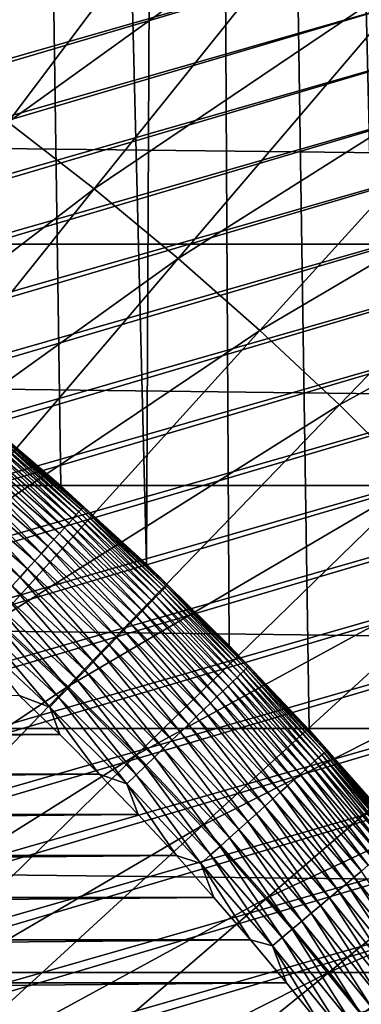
# Model space of a CAD drawing. Header units: millimetres. Extents: x -50 to 50, y -50 to 50.
# Tile 397 of 562: x 5.8 to 6.8, y 5.3 to 8. Entities that reach past the tile are written whole.
import ezdxf

# ---------------------------------------------------------------- set-up
doc = ezdxf.new("R2010")
doc.units = ezdxf.units.MM
doc.header["$LTSCALE"] = 65.185185
for name, color, linetype in [('1', 7, 'CONTINUOUS'), ('2', 7, 'CONTINUOUS'), ('25', 7, 'CONTINUOUS'), ('3', 7, 'CONTINUOUS'), ('36', 7, 'CONTINUOUS'), ('4', 7, 'CONTINUOUS'), ('89', 7, 'CONTINUOUS')]:
    doc.layers.add(name, color=color, linetype=linetype)

msp = doc.modelspace()

# ---------------------------------------------------------------- linework, layer by layer
at = {"layer": '1', "color": 7, "linetype": 'Continuous', "true_color": 0xf5f5f5}
for points in [[(-28.117, 8.062), (28.297, 7.4054), (-28.297, 7.4054), (-28.117, 8.062)], [(28.117, 8.062), (28.297, 7.4054), (-28.117, 8.062), (28.117, 8.062)], [(-28.297, 7.4054), (28.4617, 6.7451), (-28.4617, 6.7451), (-28.297, 7.4054)], [(28.297, 7.4054), (28.4617, 6.7451), (-28.297, 7.4054), (28.297, 7.4054)], [(-28.4617, 6.7451), (28.6109, 6.0809), (-28.6109, 6.0809), (-28.4617, 6.7451)], [(28.4617, 6.7451), (28.6109, 6.0809), (-28.4617, 6.7451), (28.4617, 6.7451)], [(-28.6109, 6.0809), (28.7447, 5.4135), (-28.7447, 5.4135), (-28.6109, 6.0809)], [(28.6109, 6.0809), (28.7447, 5.4135), (-28.6109, 6.0809), (28.6109, 6.0809)], [(-28.7447, 5.4135), (28.7447, 5.4135), (0.1059, 5.1889), (-28.7447, 5.4135)], [(28.7447, 5.4135), (28.8629, 4.7432), (0.1059, 5.1889), (28.7447, 5.4135)]]:
    msp.add_3dface(points, dxfattribs=at)
at = {"layer": '2', "color": 7, "linetype": 'Continuous', "true_color": 0xf5f5f5}
for points in [[(5.959, 6.7447, 4.3), (6.1933, 6.5302, 4.3), (5.6358, 28.7019, 4.3), (5.959, 6.7447, 4.3)], [(5.6358, 28.7019, 4.3), (6.1933, 6.5302, 4.3), (6.2968, 28.5642, 4.3), (5.6358, 28.7019, 4.3)], [(5.7172, 6.9508, 4.3), (5.959, 6.7447, 4.3), (5.6358, 28.7019, 4.3), (5.7172, 6.9508, 4.3)], [(6.1933, 6.5302, 4.3), (6.4199, 6.3075, 4.3), (6.2968, 28.5642, 4.3), (6.1933, 6.5302, 4.3)], [(6.6385, 6.0771, 4.3), (6.8488, 5.839, 4.3), (6.2968, 28.5642, 4.3), (6.6385, 6.0771, 4.3)], [(6.2968, 28.5642, 4.3), (6.8488, 5.839, 4.3), (6.9543, 28.4113, 4.3), (6.2968, 28.5642, 4.3)], [(6.4199, 6.3075, 4.3), (6.6385, 6.0771, 4.3), (6.2968, 28.5642, 4.3), (6.4199, 6.3075, 4.3)]]:
    msp.add_3dface(points, dxfattribs=at)
at = {"layer": '25', "color": 7, "linetype": 'Continuous', "true_color": 0xf5f5f5}
for points in [[(5.959, 6.7447, 10.2), (5.7172, 6.9508, 10.2), (5.7843, 6.8934, 10.2357), (5.959, 6.7447, 10.2)], [(5.756, 6.8597, 10.4079), (5.9919, 6.6547, 10.4079), (5.7648, 6.8702, 10.3749), (5.756, 6.8597, 10.4079)], [(5.7648, 6.8702, 10.3749), (6.001, 6.6648, 10.3749), (5.7721, 6.8789, 10.341), (5.7648, 6.8702, 10.3749)], [(5.7648, 6.8702, 10.3749), (5.9919, 6.6547, 10.4079), (6.001, 6.6648, 10.3749), (5.7648, 6.8702, 10.3749)], [(5.7721, 6.8789, 10.341), (6.0086, 6.6732, 10.341), (5.7777, 6.8856, 10.3064), (5.7721, 6.8789, 10.341)], [(5.7721, 6.8789, 10.341), (6.001, 6.6648, 10.3749), (6.0086, 6.6732, 10.341), (5.7721, 6.8789, 10.341)], [(5.7777, 6.8856, 10.3064), (6.0145, 6.6798, 10.3064), (5.7818, 6.8905, 10.2712), (5.7777, 6.8856, 10.3064)], [(5.7777, 6.8856, 10.3064), (6.0086, 6.6732, 10.341), (6.0145, 6.6798, 10.3064), (5.7777, 6.8856, 10.3064)], [(5.7818, 6.8905, 10.2712), (6.0188, 6.6845, 10.2712), (5.7843, 6.8934, 10.2357), (5.7818, 6.8905, 10.2712)], [(5.7818, 6.8905, 10.2712), (6.0145, 6.6798, 10.3064), (6.0188, 6.6845, 10.2712), (5.7818, 6.8905, 10.2712)], [(5.7843, 6.8934, 10.2357), (6.0188, 6.6845, 10.2712), (6.0213, 6.6874, 10.2357), (5.7843, 6.8934, 10.2357)], [(5.959, 6.7447, 10.2), (5.7843, 6.8934, 10.2357), (6.0213, 6.6874, 10.2357), (5.959, 6.7447, 10.2)], [(5.734, 6.8335, 10.4705), (5.969, 6.6292, 10.4705), (5.7457, 6.8475, 10.4398), (5.734, 6.8335, 10.4705)], [(5.7457, 6.8475, 10.4398), (5.9812, 6.6428, 10.4398), (5.756, 6.8597, 10.4079), (5.7457, 6.8475, 10.4398)], [(5.7457, 6.8475, 10.4398), (5.969, 6.6292, 10.4705), (5.9812, 6.6428, 10.4398), (5.7457, 6.8475, 10.4398)], [(5.756, 6.8597, 10.4079), (5.9812, 6.6428, 10.4398), (5.9919, 6.6547, 10.4079), (5.756, 6.8597, 10.4079)], [(5.7065, 6.8007, 10.5277), (5.9403, 6.5974, 10.5277), (5.7209, 6.8179, 10.4999), (5.7065, 6.8007, 10.5277)], [(5.7209, 6.8179, 10.4999), (5.9553, 6.6141, 10.4999), (5.734, 6.8335, 10.4705), (5.7209, 6.8179, 10.4999)], [(5.7209, 6.8179, 10.4999), (5.9403, 6.5974, 10.5277), (5.9553, 6.6141, 10.4999), (5.7209, 6.8179, 10.4999)], [(5.734, 6.8335, 10.4705), (5.9553, 6.6141, 10.4999), (5.969, 6.6292, 10.4705), (5.734, 6.8335, 10.4705)], [(5.6908, 6.782, 10.5538), (5.924, 6.5793, 10.5538), (5.7065, 6.8007, 10.5277), (5.6908, 6.782, 10.5538)], [(5.7065, 6.8007, 10.5277), (5.924, 6.5793, 10.5538), (5.9403, 6.5974, 10.5277), (5.7065, 6.8007, 10.5277)], [(5.6561, 6.7407, 10.6005), (5.8879, 6.5392, 10.6005), (5.674, 6.762, 10.5781), (5.6561, 6.7407, 10.6005)], [(5.674, 6.762, 10.5781), (5.9065, 6.5598, 10.5781), (5.6908, 6.782, 10.5538), (5.674, 6.762, 10.5781)], [(5.674, 6.762, 10.5781), (5.8879, 6.5392, 10.6005), (5.9065, 6.5598, 10.5781), (5.674, 6.762, 10.5781)], [(5.6908, 6.782, 10.5538), (5.9065, 6.5598, 10.5781), (5.924, 6.5793, 10.5538), (5.6908, 6.782, 10.5538)], [(5.6372, 6.7182, 10.6209), (5.8682, 6.5173, 10.6209), (5.6561, 6.7407, 10.6005), (5.6372, 6.7182, 10.6209)], [(5.6561, 6.7407, 10.6005), (5.8682, 6.5173, 10.6209), (5.8879, 6.5392, 10.6005), (5.6561, 6.7407, 10.6005)], [(6.1933, 6.5302, 10.2), (5.959, 6.7447, 10.2), (6.0213, 6.6874, 10.2357), (6.1933, 6.5302, 10.2)], [(5.6174, 6.6946, 10.6391), (5.8477, 6.4945, 10.6391), (5.6372, 6.7182, 10.6209), (5.6174, 6.6946, 10.6391)], [(5.6372, 6.7182, 10.6209), (5.8477, 6.4945, 10.6391), (5.8682, 6.5173, 10.6209), (5.6372, 6.7182, 10.6209)], [(5.6174, 6.6946, 10.6391), (5.8263, 6.4707, 10.655), (5.8477, 6.4945, 10.6391), (5.6174, 6.6946, 10.6391)], [(6.0086, 6.6732, 10.341), (6.2378, 6.4595, 10.341), (6.0145, 6.6798, 10.3064), (6.0086, 6.6732, 10.341)], [(6.0145, 6.6798, 10.3064), (6.244, 6.4658, 10.3064), (6.0188, 6.6845, 10.2712), (6.0145, 6.6798, 10.3064)], [(6.0145, 6.6798, 10.3064), (6.2378, 6.4595, 10.341), (6.244, 6.4658, 10.3064), (6.0145, 6.6798, 10.3064)], [(6.0188, 6.6845, 10.2712), (6.2484, 6.4704, 10.2712), (6.0213, 6.6874, 10.2357), (6.0188, 6.6845, 10.2712)], [(6.0188, 6.6845, 10.2712), (6.244, 6.4658, 10.3064), (6.2484, 6.4704, 10.2712), (6.0188, 6.6845, 10.2712)], [(6.0213, 6.6874, 10.2357), (6.2484, 6.4704, 10.2712), (6.251, 6.4731, 10.2357), (6.0213, 6.6874, 10.2357)], [(6.1933, 6.5302, 10.2), (6.0213, 6.6874, 10.2357), (6.251, 6.4731, 10.2357), (6.1933, 6.5302, 10.2)], [(5.9812, 6.6428, 10.4398), (6.2094, 6.43, 10.4398), (5.9919, 6.6547, 10.4079), (5.9812, 6.6428, 10.4398)], [(5.9919, 6.6547, 10.4079), (6.2205, 6.4415, 10.4079), (6.001, 6.6648, 10.3749), (5.9919, 6.6547, 10.4079)], [(5.9919, 6.6547, 10.4079), (6.2094, 6.43, 10.4398), (6.2205, 6.4415, 10.4079), (5.9919, 6.6547, 10.4079)], [(6.001, 6.6648, 10.3749), (6.23, 6.4513, 10.3749), (6.0086, 6.6732, 10.341), (6.001, 6.6648, 10.3749)], [(6.001, 6.6648, 10.3749), (6.2205, 6.4415, 10.4079), (6.23, 6.4513, 10.3749), (6.001, 6.6648, 10.3749)], [(6.0086, 6.6732, 10.341), (6.23, 6.4513, 10.3749), (6.2378, 6.4595, 10.341), (6.0086, 6.6732, 10.341)], [(5.9553, 6.6141, 10.4999), (6.1825, 6.4022, 10.4999), (5.969, 6.6292, 10.4705), (5.9553, 6.6141, 10.4999)], [(5.969, 6.6292, 10.4705), (6.1967, 6.4169, 10.4705), (5.9812, 6.6428, 10.4398), (5.969, 6.6292, 10.4705)], [(5.969, 6.6292, 10.4705), (6.1825, 6.4022, 10.4999), (6.1967, 6.4169, 10.4705), (5.969, 6.6292, 10.4705)], [(5.9812, 6.6428, 10.4398), (6.1967, 6.4169, 10.4705), (6.2094, 6.43, 10.4398), (5.9812, 6.6428, 10.4398)], [(5.9403, 6.5974, 10.5277), (6.1669, 6.3861, 10.5277), (5.9553, 6.6141, 10.4999), (5.9403, 6.5974, 10.5277)], [(5.9553, 6.6141, 10.4999), (6.1669, 6.3861, 10.5277), (6.1825, 6.4022, 10.4999), (5.9553, 6.6141, 10.4999)], [(5.9065, 6.5598, 10.5781), (6.1318, 6.3497, 10.5781), (5.924, 6.5793, 10.5538), (5.9065, 6.5598, 10.5781)], [(5.924, 6.5793, 10.5538), (6.15, 6.3685, 10.5538), (5.9403, 6.5974, 10.5277), (5.924, 6.5793, 10.5538)], [(5.924, 6.5793, 10.5538), (6.1318, 6.3497, 10.5781), (6.15, 6.3685, 10.5538), (5.924, 6.5793, 10.5538)], [(5.9403, 6.5974, 10.5277), (6.15, 6.3685, 10.5538), (6.1669, 6.3861, 10.5277), (5.9403, 6.5974, 10.5277)], [(5.8879, 6.5392, 10.6005), (6.1125, 6.3297, 10.6005), (5.9065, 6.5598, 10.5781), (5.8879, 6.5392, 10.6005)], [(5.9065, 6.5598, 10.5781), (6.1125, 6.3297, 10.6005), (6.1318, 6.3497, 10.5781), (5.9065, 6.5598, 10.5781)], [(5.8682, 6.5173, 10.6209), (6.0921, 6.3086, 10.6209), (5.8879, 6.5392, 10.6005), (5.8682, 6.5173, 10.6209)], [(5.8879, 6.5392, 10.6005), (6.0921, 6.3086, 10.6209), (6.1125, 6.3297, 10.6005), (5.8879, 6.5392, 10.6005)], [(6.4199, 6.3076, 10.2), (6.1933, 6.5302, 10.2), (6.251, 6.4731, 10.2357), (6.4199, 6.3076, 10.2)], [(5.8263, 6.4707, 10.655), (6.0485, 6.2635, 10.655), (5.8477, 6.4945, 10.6391), (5.8263, 6.4707, 10.655)], [(5.8477, 6.4945, 10.6391), (6.0707, 6.2864, 10.6391), (5.8682, 6.5173, 10.6209), (5.8477, 6.4945, 10.6391)], [(5.8477, 6.4945, 10.6391), (6.0485, 6.2635, 10.655), (6.0707, 6.2864, 10.6391), (5.8477, 6.4945, 10.6391)], [(5.8682, 6.5173, 10.6209), (6.0707, 6.2864, 10.6391), (6.0921, 6.3086, 10.6209), (5.8682, 6.5173, 10.6209)], [(5.8042, 6.4462, 10.6687), (6.0256, 6.2397, 10.6687), (5.8263, 6.4707, 10.655), (5.8042, 6.4462, 10.6687)], [(5.8263, 6.4707, 10.655), (6.0256, 6.2397, 10.6687), (6.0485, 6.2635, 10.655), (5.8263, 6.4707, 10.655)], [(6.2378, 6.4595, 10.341), (6.4595, 6.2378, 10.341), (6.244, 6.4658, 10.3064), (6.2378, 6.4595, 10.341)], [(6.244, 6.4658, 10.3064), (6.4658, 6.244, 10.3064), (6.2484, 6.4704, 10.2712), (6.244, 6.4658, 10.3064)], [(6.244, 6.4658, 10.3064), (6.4595, 6.2378, 10.341), (6.4658, 6.244, 10.3064), (6.244, 6.4658, 10.3064)], [(6.2484, 6.4704, 10.2712), (6.4704, 6.2484, 10.2712), (6.251, 6.4731, 10.2357), (6.2484, 6.4704, 10.2712)], [(6.2484, 6.4704, 10.2712), (6.4658, 6.244, 10.3064), (6.4704, 6.2484, 10.2712), (6.2484, 6.4704, 10.2712)], [(6.251, 6.4731, 10.2357), (6.4704, 6.2484, 10.2712), (6.4731, 6.251, 10.2357), (6.251, 6.4731, 10.2357)], [(6.4199, 6.3076, 10.2), (6.251, 6.4731, 10.2357), (6.4731, 6.251, 10.2357), (6.4199, 6.3076, 10.2)], [(5.7815, 6.421, 10.6799), (6.002, 6.2153, 10.6799), (5.8042, 6.4462, 10.6687), (5.7815, 6.421, 10.6799)], [(5.8042, 6.4462, 10.6687), (6.002, 6.2153, 10.6799), (6.0256, 6.2397, 10.6687), (5.8042, 6.4462, 10.6687)], [(6.2094, 6.43, 10.4398), (6.43, 6.2094, 10.4398), (6.2205, 6.4415, 10.4079), (6.2094, 6.43, 10.4398)], [(6.2205, 6.4415, 10.4079), (6.4415, 6.2205, 10.4079), (6.23, 6.4513, 10.3749), (6.2205, 6.4415, 10.4079)], [(6.2205, 6.4415, 10.4079), (6.43, 6.2094, 10.4398), (6.4415, 6.2205, 10.4079), (6.2205, 6.4415, 10.4079)], [(6.23, 6.4513, 10.3749), (6.4513, 6.23, 10.3749), (6.2378, 6.4595, 10.341), (6.23, 6.4513, 10.3749)], [(6.23, 6.4513, 10.3749), (6.4415, 6.2205, 10.4079), (6.4513, 6.23, 10.3749), (6.23, 6.4513, 10.3749)], [(6.2378, 6.4595, 10.341), (6.4513, 6.23, 10.3749), (6.4595, 6.2378, 10.341), (6.2378, 6.4595, 10.341)], [(5.7583, 6.3952, 10.6887), (5.978, 6.1904, 10.6887), (5.7815, 6.421, 10.6799), (5.7583, 6.3952, 10.6887)], [(5.7815, 6.421, 10.6799), (5.978, 6.1904, 10.6887), (6.002, 6.2153, 10.6799), (5.7815, 6.421, 10.6799)], [(6.1825, 6.4022, 10.4999), (6.4022, 6.1825, 10.4999), (6.1967, 6.4169, 10.4705), (6.1825, 6.4022, 10.4999)], [(6.1967, 6.4169, 10.4705), (6.4169, 6.1967, 10.4705), (6.2094, 6.43, 10.4398), (6.1967, 6.4169, 10.4705)], [(6.1967, 6.4169, 10.4705), (6.4022, 6.1825, 10.4999), (6.4169, 6.1967, 10.4705), (6.1967, 6.4169, 10.4705)], [(6.2094, 6.43, 10.4398), (6.4169, 6.1967, 10.4705), (6.43, 6.2094, 10.4398), (6.2094, 6.43, 10.4398)], [(5.7348, 6.3691, 10.695), (5.9536, 6.1651, 10.695), (5.7583, 6.3952, 10.6887), (5.7348, 6.3691, 10.695)], [(5.7583, 6.3952, 10.6887), (5.9536, 6.1651, 10.695), (5.978, 6.1904, 10.6887), (5.7583, 6.3952, 10.6887)], [(6.15, 6.3685, 10.5538), (6.3685, 6.15, 10.5538), (6.1669, 6.3861, 10.5277), (6.15, 6.3685, 10.5538)], [(6.1669, 6.3861, 10.5277), (6.3861, 6.1669, 10.5277), (6.1825, 6.4022, 10.4999), (6.1669, 6.3861, 10.5277)], [(6.1669, 6.3861, 10.5277), (6.3685, 6.15, 10.5538), (6.3861, 6.1669, 10.5277), (6.1669, 6.3861, 10.5277)], [(6.1825, 6.4022, 10.4999), (6.3861, 6.1669, 10.5277), (6.4022, 6.1825, 10.4999), (6.1825, 6.4022, 10.4999)], [(5.711, 6.3427, 10.6988), (5.9289, 6.1395, 10.6988), (5.7348, 6.3691, 10.695), (5.711, 6.3427, 10.6988)], [(5.7348, 6.3691, 10.695), (5.9289, 6.1395, 10.6988), (5.9536, 6.1651, 10.695), (5.7348, 6.3691, 10.695)], [(6.1318, 6.3497, 10.5781), (6.3497, 6.1318, 10.5781), (6.15, 6.3685, 10.5538), (6.1318, 6.3497, 10.5781)], [(6.15, 6.3685, 10.5538), (6.3497, 6.1318, 10.5781), (6.3685, 6.15, 10.5538), (6.15, 6.3685, 10.5538)], [(5.711, 6.3427, 10.6988), (5.8456, 6.1708, 10.7), (5.9289, 6.1395, 10.6988), (5.711, 6.3427, 10.6988)], [(6.0921, 6.3086, 10.6209), (6.3086, 6.0921, 10.6209), (6.1125, 6.3297, 10.6005), (6.0921, 6.3086, 10.6209)], [(6.1125, 6.3297, 10.6005), (6.3297, 6.1125, 10.6005), (6.1318, 6.3497, 10.5781), (6.1125, 6.3297, 10.6005)], [(6.1125, 6.3297, 10.6005), (6.3086, 6.0921, 10.6209), (6.3297, 6.1125, 10.6005), (6.1125, 6.3297, 10.6005)], [(6.1318, 6.3497, 10.5781), (6.3297, 6.1125, 10.6005), (6.3497, 6.1318, 10.5781), (6.1318, 6.3497, 10.5781)], [(6.0707, 6.2864, 10.6391), (6.2864, 6.0707, 10.6391), (6.0921, 6.3086, 10.6209), (6.0707, 6.2864, 10.6391)], [(6.0921, 6.3086, 10.6209), (6.2864, 6.0707, 10.6391), (6.3086, 6.0921, 10.6209), (6.0921, 6.3086, 10.6209)], [(6.6385, 6.0771, 10.2), (6.4199, 6.3076, 10.2), (6.4731, 6.251, 10.2357), (6.6385, 6.0771, 10.2)], [(6.0485, 6.2635, 10.655), (6.2635, 6.0485, 10.655), (6.0707, 6.2864, 10.6391), (6.0485, 6.2635, 10.655)], [(6.0707, 6.2864, 10.6391), (6.2635, 6.0485, 10.655), (6.2864, 6.0707, 10.6391), (6.0707, 6.2864, 10.6391)], [(6.0256, 6.2397, 10.6687), (6.2397, 6.0256, 10.6687), (6.0485, 6.2635, 10.655), (6.0256, 6.2397, 10.6687)], [(6.0485, 6.2635, 10.655), (6.2397, 6.0256, 10.6687), (6.2635, 6.0485, 10.655), (6.0485, 6.2635, 10.655)], [(6.4704, 6.2484, 10.2712), (6.6845, 6.0188, 10.2712), (6.4731, 6.251, 10.2357), (6.4704, 6.2484, 10.2712)], [(6.4731, 6.251, 10.2357), (6.6845, 6.0188, 10.2712), (6.6874, 6.0213, 10.2357), (6.4731, 6.251, 10.2357)], [(6.6385, 6.0771, 10.2), (6.4731, 6.251, 10.2357), (6.6874, 6.0213, 10.2357), (6.6385, 6.0771, 10.2)], [(6.002, 6.2153, 10.6799), (6.2153, 6.002, 10.6799), (6.0256, 6.2397, 10.6687), (6.002, 6.2153, 10.6799)], [(6.0256, 6.2397, 10.6687), (6.2153, 6.002, 10.6799), (6.2397, 6.0256, 10.6687), (6.0256, 6.2397, 10.6687)], [(6.4415, 6.2205, 10.4079), (6.6547, 5.9919, 10.4079), (6.4513, 6.23, 10.3749), (6.4415, 6.2205, 10.4079)], [(6.4513, 6.23, 10.3749), (6.6648, 6.001, 10.3749), (6.4595, 6.2378, 10.341), (6.4513, 6.23, 10.3749)], [(6.4513, 6.23, 10.3749), (6.6547, 5.9919, 10.4079), (6.6648, 6.001, 10.3749), (6.4513, 6.23, 10.3749)], [(6.4595, 6.2378, 10.341), (6.6732, 6.0086, 10.341), (6.4658, 6.244, 10.3064), (6.4595, 6.2378, 10.341)], [(6.4595, 6.2378, 10.341), (6.6648, 6.001, 10.3749), (6.6732, 6.0086, 10.341), (6.4595, 6.2378, 10.341)], [(6.4658, 6.244, 10.3064), (6.6798, 6.0145, 10.3064), (6.4704, 6.2484, 10.2712), (6.4658, 6.244, 10.3064)], [(6.4658, 6.244, 10.3064), (6.6732, 6.0086, 10.341), (6.6798, 6.0145, 10.3064), (6.4658, 6.244, 10.3064)], [(6.4704, 6.2484, 10.2712), (6.6798, 6.0145, 10.3064), (6.6845, 6.0188, 10.2712), (6.4704, 6.2484, 10.2712)], [(5.978, 6.1904, 10.6887), (6.1904, 5.978, 10.6887), (6.002, 6.2153, 10.6799), (5.978, 6.1904, 10.6887)], [(6.002, 6.2153, 10.6799), (6.1904, 5.978, 10.6887), (6.2153, 6.002, 10.6799), (6.002, 6.2153, 10.6799)], [(6.4022, 6.1825, 10.4999), (6.6141, 5.9553, 10.4999), (6.4169, 6.1967, 10.4705), (6.4022, 6.1825, 10.4999)], [(6.4169, 6.1967, 10.4705), (6.6292, 5.969, 10.4705), (6.43, 6.2094, 10.4398), (6.4169, 6.1967, 10.4705)], [(6.4169, 6.1967, 10.4705), (6.6141, 5.9553, 10.4999), (6.6292, 5.969, 10.4705), (6.4169, 6.1967, 10.4705)], [(6.43, 6.2094, 10.4398), (6.6428, 5.9812, 10.4398), (6.4415, 6.2205, 10.4079), (6.43, 6.2094, 10.4398)], [(6.43, 6.2094, 10.4398), (6.6292, 5.969, 10.4705), (6.6428, 5.9812, 10.4398), (6.43, 6.2094, 10.4398)], [(6.4415, 6.2205, 10.4079), (6.6428, 5.9812, 10.4398), (6.6547, 5.9919, 10.4079), (6.4415, 6.2205, 10.4079)], [(5.8456, 6.1708, 10.7), (5.9561, 6.0643, 10.7), (5.9289, 6.1395, 10.6988), (5.8456, 6.1708, 10.7)], [(5.9536, 6.1651, 10.695), (6.1651, 5.9536, 10.695), (5.978, 6.1904, 10.6887), (5.9536, 6.1651, 10.695)], [(5.978, 6.1904, 10.6887), (6.1651, 5.9536, 10.695), (6.1904, 5.978, 10.6887), (5.978, 6.1904, 10.6887)], [(6.3861, 6.1669, 10.5277), (6.5974, 5.9403, 10.5277), (6.4022, 6.1825, 10.4999), (6.3861, 6.1669, 10.5277)], [(6.4022, 6.1825, 10.4999), (6.5974, 5.9403, 10.5277), (6.6141, 5.9553, 10.4999), (6.4022, 6.1825, 10.4999)], [(5.9289, 6.1395, 10.6988), (6.1395, 5.9289, 10.6988), (5.9536, 6.1651, 10.695), (5.9289, 6.1395, 10.6988)], [(5.9536, 6.1651, 10.695), (6.1395, 5.9289, 10.6988), (6.1651, 5.9536, 10.695), (5.9536, 6.1651, 10.695)], [(6.3497, 6.1318, 10.5781), (6.5598, 5.9065, 10.5781), (6.3685, 6.15, 10.5538), (6.3497, 6.1318, 10.5781)], [(6.3685, 6.15, 10.5538), (6.5793, 5.924, 10.5538), (6.3861, 6.1669, 10.5277), (6.3685, 6.15, 10.5538)], [(6.3685, 6.15, 10.5538), (6.5598, 5.9065, 10.5781), (6.5793, 5.924, 10.5538), (6.3685, 6.15, 10.5538)], [(6.3861, 6.1669, 10.5277), (6.5793, 5.924, 10.5538), (6.5974, 5.9403, 10.5277), (6.3861, 6.1669, 10.5277)], [(5.9561, 6.0643, 10.7), (6.0646, 5.9557, 10.7), (5.9289, 6.1395, 10.6988), (5.9561, 6.0643, 10.7)], [(5.9289, 6.1395, 10.6988), (6.0646, 5.9557, 10.7), (6.1395, 5.9289, 10.6988), (5.9289, 6.1395, 10.6988)], [(6.3297, 6.1125, 10.6005), (6.5392, 5.8879, 10.6005), (6.3497, 6.1318, 10.5781), (6.3297, 6.1125, 10.6005)], [(6.3497, 6.1318, 10.5781), (6.5392, 5.8879, 10.6005), (6.5598, 5.9065, 10.5781), (6.3497, 6.1318, 10.5781)], [(6.2864, 6.0707, 10.6391), (6.4945, 5.8477, 10.6391), (6.3086, 6.0921, 10.6209), (6.2864, 6.0707, 10.6391)], [(6.3086, 6.0921, 10.6209), (6.5173, 5.8682, 10.6209), (6.3297, 6.1125, 10.6005), (6.3086, 6.0921, 10.6209)], [(6.3086, 6.0921, 10.6209), (6.4945, 5.8477, 10.6391), (6.5173, 5.8682, 10.6209), (6.3086, 6.0921, 10.6209)], [(6.3297, 6.1125, 10.6005), (6.5173, 5.8682, 10.6209), (6.5392, 5.8879, 10.6005), (6.3297, 6.1125, 10.6005)], [(6.2635, 6.0485, 10.655), (6.4707, 5.8263, 10.655), (6.2864, 6.0707, 10.6391), (6.2635, 6.0485, 10.655)], [(6.2864, 6.0707, 10.6391), (6.4707, 5.8263, 10.655), (6.4945, 5.8477, 10.6391), (6.2864, 6.0707, 10.6391)], [(6.8488, 5.839, 10.2), (6.6385, 6.0771, 10.2), (6.6874, 6.0213, 10.2357), (6.8488, 5.839, 10.2)], [(6.2397, 6.0256, 10.6687), (6.4462, 5.8042, 10.6687), (6.2635, 6.0485, 10.655), (6.2397, 6.0256, 10.6687)], [(6.2635, 6.0485, 10.655), (6.4462, 5.8042, 10.6687), (6.4707, 5.8263, 10.655), (6.2635, 6.0485, 10.655)], [(6.2153, 6.002, 10.6799), (6.421, 5.7815, 10.6799), (6.2397, 6.0256, 10.6687), (6.2153, 6.002, 10.6799)], [(6.2397, 6.0256, 10.6687), (6.421, 5.7815, 10.6799), (6.4462, 5.8042, 10.6687), (6.2397, 6.0256, 10.6687)], [(6.6648, 6.001, 10.3749), (6.8702, 5.7648, 10.3749), (6.6732, 6.0086, 10.341), (6.6648, 6.001, 10.3749)], [(6.6732, 6.0086, 10.341), (6.8789, 5.7721, 10.341), (6.6798, 6.0145, 10.3064), (6.6732, 6.0086, 10.341)], [(6.6732, 6.0086, 10.341), (6.8702, 5.7648, 10.3749), (6.8789, 5.7721, 10.341), (6.6732, 6.0086, 10.341)], [(6.6798, 6.0145, 10.3064), (6.8856, 5.7777, 10.3064), (6.6845, 6.0188, 10.2712), (6.6798, 6.0145, 10.3064)], [(6.6798, 6.0145, 10.3064), (6.8789, 5.7721, 10.341), (6.8856, 5.7777, 10.3064), (6.6798, 6.0145, 10.3064)], [(6.6845, 6.0188, 10.2712), (6.8905, 5.7818, 10.2712), (6.6874, 6.0213, 10.2357), (6.6845, 6.0188, 10.2712)], [(6.6845, 6.0188, 10.2712), (6.8856, 5.7777, 10.3064), (6.8905, 5.7818, 10.2712), (6.6845, 6.0188, 10.2712)], [(6.6874, 6.0213, 10.2357), (6.8905, 5.7818, 10.2712), (6.8934, 5.7843, 10.2357), (6.6874, 6.0213, 10.2357)], [(6.8488, 5.839, 10.2), (6.6874, 6.0213, 10.2357), (6.8934, 5.7843, 10.2357), (6.8488, 5.839, 10.2)], [(6.1904, 5.978, 10.6887), (6.3952, 5.7583, 10.6887), (6.2153, 6.002, 10.6799), (6.1904, 5.978, 10.6887)], [(6.2153, 6.002, 10.6799), (6.3952, 5.7583, 10.6887), (6.421, 5.7815, 10.6799), (6.2153, 6.002, 10.6799)], [(6.6292, 5.969, 10.4705), (6.8335, 5.734, 10.4705), (6.6428, 5.9812, 10.4398), (6.6292, 5.969, 10.4705)], [(6.6428, 5.9812, 10.4398), (6.8475, 5.7457, 10.4398), (6.6547, 5.9919, 10.4079), (6.6428, 5.9812, 10.4398)], [(6.6428, 5.9812, 10.4398), (6.8335, 5.734, 10.4705), (6.8475, 5.7457, 10.4398), (6.6428, 5.9812, 10.4398)], [(6.6547, 5.9919, 10.4079), (6.8597, 5.756, 10.4079), (6.6648, 6.001, 10.3749), (6.6547, 5.9919, 10.4079)], [(6.6547, 5.9919, 10.4079), (6.8475, 5.7457, 10.4398), (6.8597, 5.756, 10.4079), (6.6547, 5.9919, 10.4079)], [(6.6648, 6.001, 10.3749), (6.8597, 5.756, 10.4079), (6.8702, 5.7648, 10.3749), (6.6648, 6.001, 10.3749)], [(6.0646, 5.9557, 10.7), (6.1711, 5.8453, 10.7), (6.1395, 5.9289, 10.6988), (6.0646, 5.9557, 10.7)], [(6.1395, 5.9289, 10.6988), (6.3427, 5.711, 10.6988), (6.1651, 5.9536, 10.695), (6.1395, 5.9289, 10.6988)], [(6.1651, 5.9536, 10.695), (6.3691, 5.7348, 10.695), (6.1904, 5.978, 10.6887), (6.1651, 5.9536, 10.695)], [(6.1651, 5.9536, 10.695), (6.3427, 5.711, 10.6988), (6.3691, 5.7348, 10.695), (6.1651, 5.9536, 10.695)], [(6.1904, 5.978, 10.6887), (6.3691, 5.7348, 10.695), (6.3952, 5.7583, 10.6887), (6.1904, 5.978, 10.6887)], [(6.5974, 5.9403, 10.5277), (6.8007, 5.7065, 10.5277), (6.6141, 5.9553, 10.4999), (6.5974, 5.9403, 10.5277)], [(6.6141, 5.9553, 10.4999), (6.8179, 5.7209, 10.4999), (6.6292, 5.969, 10.4705), (6.6141, 5.9553, 10.4999)], [(6.6141, 5.9553, 10.4999), (6.8007, 5.7065, 10.5277), (6.8179, 5.7209, 10.4999), (6.6141, 5.9553, 10.4999)], [(6.6292, 5.969, 10.4705), (6.8179, 5.7209, 10.4999), (6.8335, 5.734, 10.4705), (6.6292, 5.969, 10.4705)], [(6.1395, 5.9289, 10.6988), (6.2756, 5.7329, 10.7), (6.3427, 5.711, 10.6988), (6.1395, 5.9289, 10.6988)], [(6.1711, 5.8453, 10.7), (6.2756, 5.7329, 10.7), (6.1395, 5.9289, 10.6988), (6.1711, 5.8453, 10.7)], [(6.5793, 5.924, 10.5538), (6.782, 5.6908, 10.5538), (6.5974, 5.9403, 10.5277), (6.5793, 5.924, 10.5538)], [(6.5974, 5.9403, 10.5277), (6.782, 5.6908, 10.5538), (6.8007, 5.7065, 10.5277), (6.5974, 5.9403, 10.5277)], [(6.5392, 5.8879, 10.6005), (6.7407, 5.6561, 10.6005), (6.5598, 5.9065, 10.5781), (6.5392, 5.8879, 10.6005)], [(6.5598, 5.9065, 10.5781), (6.762, 5.674, 10.5781), (6.5793, 5.924, 10.5538), (6.5598, 5.9065, 10.5781)], [(6.5598, 5.9065, 10.5781), (6.7407, 5.6561, 10.6005), (6.762, 5.674, 10.5781), (6.5598, 5.9065, 10.5781)], [(6.5793, 5.924, 10.5538), (6.762, 5.674, 10.5781), (6.782, 5.6908, 10.5538), (6.5793, 5.924, 10.5538)], [(6.5173, 5.8682, 10.6209), (6.7182, 5.6372, 10.6209), (6.5392, 5.8879, 10.6005), (6.5173, 5.8682, 10.6209)], [(6.5392, 5.8879, 10.6005), (6.7182, 5.6372, 10.6209), (6.7407, 5.6561, 10.6005), (6.5392, 5.8879, 10.6005)], [(6.4707, 5.8263, 10.655), (6.6701, 5.5969, 10.655), (6.4945, 5.8477, 10.6391), (6.4707, 5.8263, 10.655)], [(6.4945, 5.8477, 10.6391), (6.6946, 5.6174, 10.6391), (6.5173, 5.8682, 10.6209), (6.4945, 5.8477, 10.6391)], [(6.4945, 5.8477, 10.6391), (6.6701, 5.5969, 10.655), (6.6946, 5.6174, 10.6391), (6.4945, 5.8477, 10.6391)], [(6.5173, 5.8682, 10.6209), (6.6946, 5.6174, 10.6391), (6.7182, 5.6372, 10.6209), (6.5173, 5.8682, 10.6209)], [(6.4462, 5.8042, 10.6687), (6.6448, 5.5757, 10.6687), (6.4707, 5.8263, 10.655), (6.4462, 5.8042, 10.6687)], [(6.4707, 5.8263, 10.655), (6.6448, 5.5757, 10.6687), (6.6701, 5.5969, 10.655), (6.4707, 5.8263, 10.655)], [(6.421, 5.7815, 10.6799), (6.6188, 5.5539, 10.6799), (6.4462, 5.8042, 10.6687), (6.421, 5.7815, 10.6799)], [(6.4462, 5.8042, 10.6687), (6.6188, 5.5539, 10.6799), (6.6448, 5.5757, 10.6687), (6.4462, 5.8042, 10.6687)], [(6.3952, 5.7583, 10.6887), (6.5923, 5.5316, 10.6887), (6.421, 5.7815, 10.6799), (6.3952, 5.7583, 10.6887)], [(6.421, 5.7815, 10.6799), (6.5923, 5.5316, 10.6887), (6.6188, 5.5539, 10.6799), (6.421, 5.7815, 10.6799)], [(6.3691, 5.7348, 10.695), (6.5654, 5.509, 10.695), (6.3952, 5.7583, 10.6887), (6.3691, 5.7348, 10.695)], [(6.3952, 5.7583, 10.6887), (6.5654, 5.509, 10.695), (6.5923, 5.5316, 10.6887), (6.3952, 5.7583, 10.6887)], [(6.2756, 5.7329, 10.7), (6.3781, 5.6187, 10.7), (6.3427, 5.711, 10.6988), (6.2756, 5.7329, 10.7)], [(6.3427, 5.711, 10.6988), (6.5382, 5.4862, 10.6988), (6.3691, 5.7348, 10.695), (6.3427, 5.711, 10.6988)], [(6.3427, 5.711, 10.6988), (6.4785, 5.5026, 10.7), (6.5382, 5.4862, 10.6988), (6.3427, 5.711, 10.6988)], [(6.3781, 5.6187, 10.7), (6.4785, 5.5026, 10.7), (6.3427, 5.711, 10.6988), (6.3781, 5.6187, 10.7)], [(6.3691, 5.7348, 10.695), (6.5382, 5.4862, 10.6988), (6.5654, 5.509, 10.695), (6.3691, 5.7348, 10.695)], [(6.762, 5.674, 10.5781), (6.9559, 5.4345, 10.5781), (6.782, 5.6908, 10.5538), (6.762, 5.674, 10.5781)], [(6.7407, 5.6561, 10.6005), (6.9339, 5.4174, 10.6005), (6.762, 5.674, 10.5781), (6.7407, 5.6561, 10.6005)], [(6.762, 5.674, 10.5781), (6.9339, 5.4174, 10.6005), (6.9559, 5.4345, 10.5781), (6.762, 5.674, 10.5781)], [(6.6946, 5.6174, 10.6391), (6.8866, 5.3804, 10.6391), (6.7182, 5.6372, 10.6209), (6.6946, 5.6174, 10.6391)], [(6.7182, 5.6372, 10.6209), (6.9108, 5.3993, 10.6209), (6.7407, 5.6561, 10.6005), (6.7182, 5.6372, 10.6209)], [(6.7182, 5.6372, 10.6209), (6.8866, 5.3804, 10.6391), (6.9108, 5.3993, 10.6209), (6.7182, 5.6372, 10.6209)], [(6.7407, 5.6561, 10.6005), (6.9108, 5.3993, 10.6209), (6.9339, 5.4174, 10.6005), (6.7407, 5.6561, 10.6005)], [(6.6701, 5.5969, 10.655), (6.8614, 5.3607, 10.655), (6.6946, 5.6174, 10.6391), (6.6701, 5.5969, 10.655)], [(6.6946, 5.6174, 10.6391), (6.8614, 5.3607, 10.655), (6.8866, 5.3804, 10.6391), (6.6946, 5.6174, 10.6391)], [(6.6188, 5.5539, 10.6799), (6.8086, 5.3195, 10.6799), (6.6448, 5.5757, 10.6687), (6.6188, 5.5539, 10.6799)], [(6.6448, 5.5757, 10.6687), (6.8354, 5.3404, 10.6687), (6.6701, 5.5969, 10.655), (6.6448, 5.5757, 10.6687)], [(6.6448, 5.5757, 10.6687), (6.8086, 5.3195, 10.6799), (6.8354, 5.3404, 10.6687), (6.6448, 5.5757, 10.6687)], [(6.6701, 5.5969, 10.655), (6.8354, 5.3404, 10.6687), (6.8614, 5.3607, 10.655), (6.6701, 5.5969, 10.655)], [(6.5923, 5.5316, 10.6887), (6.7813, 5.2982, 10.6887), (6.6188, 5.5539, 10.6799), (6.5923, 5.5316, 10.6887)], [(6.6188, 5.5539, 10.6799), (6.7813, 5.2982, 10.6887), (6.8086, 5.3195, 10.6799), (6.6188, 5.5539, 10.6799)], [(6.5654, 5.509, 10.695), (6.7536, 5.2765, 10.695), (6.5923, 5.5316, 10.6887), (6.5654, 5.509, 10.695)], [(6.5923, 5.5316, 10.6887), (6.7536, 5.2765, 10.695), (6.7813, 5.2982, 10.6887), (6.5923, 5.5316, 10.6887)], [(6.4785, 5.5026, 10.7), (6.5768, 5.3848, 10.7), (6.5382, 5.4862, 10.6988), (6.4785, 5.5026, 10.7)], [(6.5382, 5.4862, 10.6988), (6.7256, 5.2546, 10.6988), (6.5654, 5.509, 10.695), (6.5382, 5.4862, 10.6988)], [(6.5654, 5.509, 10.695), (6.7256, 5.2546, 10.6988), (6.7536, 5.2765, 10.695), (6.5654, 5.509, 10.695)], [(6.5382, 5.4862, 10.6988), (6.673, 5.2651, 10.7), (6.7256, 5.2546, 10.6988), (6.5382, 5.4862, 10.6988)], [(6.5768, 5.3848, 10.7), (6.673, 5.2651, 10.7), (6.5382, 5.4862, 10.6988), (6.5768, 5.3848, 10.7)]]:
    msp.add_3dface(points, dxfattribs=at)
at = {"layer": '3', "color": 7, "linetype": 'Continuous', "true_color": 0xf5f5f5}
for points in [[(5.8456, 6.1708, 10.7), (-5.9561, 6.0643, 10.7), (5.9561, 6.0643, 10.7), (5.8456, 6.1708, 10.7)], [(-5.9561, 6.0643, 10.7), (-6.0646, 5.9557, 10.7), (5.9561, 6.0643, 10.7), (-5.9561, 6.0643, 10.7)], [(5.9561, 6.0643, 10.7), (-6.0646, 5.9557, 10.7), (6.0646, 5.9557, 10.7), (5.9561, 6.0643, 10.7)], [(-6.0646, 5.9557, 10.7), (-6.1711, 5.8453, 10.7), (6.0646, 5.9557, 10.7), (-6.0646, 5.9557, 10.7)], [(6.0646, 5.9557, 10.7), (-6.1711, 5.8453, 10.7), (6.1711, 5.8453, 10.7), (6.0646, 5.9557, 10.7)], [(-6.1711, 5.8453, 10.7), (-6.2756, 5.7329, 10.7), (6.1711, 5.8453, 10.7), (-6.1711, 5.8453, 10.7)], [(6.1711, 5.8453, 10.7), (-6.2756, 5.7329, 10.7), (6.2756, 5.7329, 10.7), (6.1711, 5.8453, 10.7)], [(-6.2756, 5.7329, 10.7), (-6.3781, 5.6187, 10.7), (6.2756, 5.7329, 10.7), (-6.2756, 5.7329, 10.7)], [(6.2756, 5.7329, 10.7), (-6.3781, 5.6187, 10.7), (6.3781, 5.6187, 10.7), (6.2756, 5.7329, 10.7)], [(-6.3781, 5.6187, 10.7), (-6.4785, 5.5026, 10.7), (6.3781, 5.6187, 10.7), (-6.3781, 5.6187, 10.7)], [(6.3781, 5.6187, 10.7), (-6.4785, 5.5026, 10.7), (6.4785, 5.5026, 10.7), (6.3781, 5.6187, 10.7)], [(-6.4785, 5.5026, 10.7), (-6.5768, 5.3848, 10.7), (6.4785, 5.5026, 10.7), (-6.4785, 5.5026, 10.7)], [(6.4785, 5.5026, 10.7), (-6.5768, 5.3848, 10.7), (6.5768, 5.3848, 10.7), (6.4785, 5.5026, 10.7)], [(-6.5768, 5.3848, 10.7), (-6.673, 5.2651, 10.7), (6.5768, 5.3848, 10.7), (-6.5768, 5.3848, 10.7)], [(6.5768, 5.3848, 10.7), (-6.673, 5.2651, 10.7), (6.673, 5.2651, 10.7), (6.5768, 5.3848, 10.7)]]:
    msp.add_3dface(points, dxfattribs=at)
at = {"layer": '36', "color": 15, "linetype": 'Continuous', "true_color": 0xaf503c}
for points in [[(5.3279, 8.0831, -16.9151), (6.1899, 8.7887, -16.7687), (5.5743, 7.9151, -16.9151), (5.3279, 8.0831, -16.9151)], [(6.1899, 8.7887, -16.7687), (6.4576, 8.5938, -16.7687), (5.5743, 7.9151, -16.9151), (6.1899, 8.7887, -16.7687)], [(5.5743, 7.9151, -16.9151), (6.4576, 8.5938, -16.7687), (5.8153, 7.7396, -16.9151), (5.5743, 7.9151, -16.9151)], [(6.4576, 8.5938, -16.7687), (6.7191, 8.3908, -16.7687), (5.8153, 7.7396, -16.9151), (6.4576, 8.5938, -16.7687)], [(5.8153, 7.7396, -16.9151), (6.7191, 8.3908, -16.7687), (6.0508, 7.5568, -16.9151), (5.8153, 7.7396, -16.9151)], [(6.7191, 8.3908, -16.7687), (6.9742, 8.1798, -16.7687), (6.0508, 7.5568, -16.9151), (6.7191, 8.3908, -16.7687)], [(6.0508, 7.5568, -16.9151), (6.9742, 8.1798, -16.7687), (6.2805, 7.3668, -16.9151), (6.0508, 7.5568, -16.9151)], [(6.9742, 8.1798, -16.7687), (7.2227, 7.9611, -16.7687), (6.2805, 7.3668, -16.9151), (6.9742, 8.1798, -16.7687)], [(6.2805, 7.3668, -16.9151), (7.2227, 7.9611, -16.7687), (6.5043, 7.1698, -16.9151), (6.2805, 7.3668, -16.9151)], [(7.2227, 7.9611, -16.7687), (7.4644, 7.7348, -16.7687), (6.5043, 7.1698, -16.9151), (7.2227, 7.9611, -16.7687)], [(5.8153, 7.7396, -16.9151), (6.0508, 7.5568, -16.9151), (5.1718, 6.8838, -17.0461), (5.8153, 7.7396, -16.9151)], [(6.5043, 7.1698, -16.9151), (7.4644, 7.7348, -16.7687), (6.722, 6.966, -16.9151), (6.5043, 7.1698, -16.9151)], [(7.4644, 7.7348, -16.7687), (7.6989, 7.5012, -16.7687), (6.722, 6.966, -16.9151), (7.4644, 7.7348, -16.7687)], [(5.1718, 6.8838, -17.0461), (6.0508, 7.5568, -16.9151), (5.3812, 6.7212, -17.0461), (5.1718, 6.8838, -17.0461)], [(6.0508, 7.5568, -16.9151), (6.2805, 7.3668, -16.9151), (5.3812, 6.7212, -17.0461), (6.0508, 7.5568, -16.9151)], [(6.722, 6.966, -16.9151), (7.6989, 7.5012, -16.7687), (6.9332, 6.7556, -16.9151), (6.722, 6.966, -16.9151)], [(5.3812, 6.7212, -17.0461), (6.2805, 7.3668, -16.9151), (5.5856, 6.5523, -17.0461), (5.3812, 6.7212, -17.0461)], [(6.2805, 7.3668, -16.9151), (6.5043, 7.1698, -16.9151), (5.5856, 6.5523, -17.0461), (6.2805, 7.3668, -16.9151)], [(5.5856, 6.5523, -17.0461), (6.5043, 7.1698, -16.9151), (5.7846, 6.3771, -17.0461), (5.5856, 6.5523, -17.0461)], [(6.5043, 7.1698, -16.9151), (6.722, 6.966, -16.9151), (5.7846, 6.3771, -17.0461), (6.5043, 7.1698, -16.9151)], [(5.7846, 6.3771, -17.0461), (6.722, 6.966, -16.9151), (5.9782, 6.1958, -17.0461), (5.7846, 6.3771, -17.0461)], [(6.722, 6.966, -16.9151), (6.9332, 6.7556, -16.9151), (5.9782, 6.1958, -17.0461), (6.722, 6.966, -16.9151)], [(5.9782, 6.1958, -17.0461), (6.9332, 6.7556, -16.9151), (6.1661, 6.0087, -17.0461), (5.9782, 6.1958, -17.0461)], [(6.9332, 6.7556, -16.9151), (7.1379, 6.5388, -16.9151), (6.1661, 6.0087, -17.0461), (6.9332, 6.7556, -16.9151)], [(6.1661, 6.0087, -17.0461), (7.1379, 6.5388, -16.9151), (6.3481, 5.8159, -17.0461), (6.1661, 6.0087, -17.0461)], [(7.1379, 6.5388, -16.9151), (7.3358, 6.3159, -16.9151), (6.3481, 5.8159, -17.0461), (7.1379, 6.5388, -16.9151)], [(5.7846, 6.3771, -17.0461), (5.9782, 6.1958, -17.0461), (5.0637, 5.583, -17.1618), (5.7846, 6.3771, -17.0461)], [(6.3481, 5.8159, -17.0461), (7.3358, 6.3159, -16.9151), (6.5241, 5.6176, -17.0461), (6.3481, 5.8159, -17.0461)], [(7.3358, 6.3159, -16.9151), (7.5267, 6.0869, -16.9151), (6.5241, 5.6176, -17.0461), (7.3358, 6.3159, -16.9151)], [(5.0637, 5.583, -17.1618), (5.9782, 6.1958, -17.0461), (5.2332, 5.4243, -17.1618), (5.0637, 5.583, -17.1618)], [(5.9782, 6.1958, -17.0461), (6.1661, 6.0087, -17.0461), (5.2332, 5.4243, -17.1618), (5.9782, 6.1958, -17.0461)], [(6.5241, 5.6176, -17.0461), (7.5267, 6.0869, -16.9151), (6.6939, 5.4139, -17.0461), (6.5241, 5.6176, -17.0461)], [(7.5267, 6.0869, -16.9151), (7.7105, 5.8521, -16.9151), (6.6939, 5.4139, -17.0461), (7.5267, 6.0869, -16.9151)], [(5.2332, 5.4243, -17.1618), (6.1661, 6.0087, -17.0461), (5.3977, 5.2605, -17.1618), (5.2332, 5.4243, -17.1618)], [(6.1661, 6.0087, -17.0461), (6.3481, 5.8159, -17.0461), (5.3977, 5.2605, -17.1618), (6.1661, 6.0087, -17.0461)], [(6.6939, 5.4139, -17.0461), (7.7105, 5.8521, -16.9151), (6.8574, 5.2051, -17.0461), (6.6939, 5.4139, -17.0461)], [(5.3977, 5.2605, -17.1618), (6.3481, 5.8159, -17.0461), (5.557, 5.0917, -17.1618), (5.3977, 5.2605, -17.1618)], [(6.3481, 5.8159, -17.0461), (6.5241, 5.6176, -17.0461), (5.557, 5.0917, -17.1618), (6.3481, 5.8159, -17.0461)], [(5.557, 5.0917, -17.1618), (6.5241, 5.6176, -17.0461), (5.7111, 4.9181, -17.1618), (5.557, 5.0917, -17.1618)], [(6.5241, 5.6176, -17.0461), (6.6939, 5.4139, -17.0461), (5.7111, 4.9181, -17.1618), (6.5241, 5.6176, -17.0461)], [(5.7111, 4.9181, -17.1618), (6.6939, 5.4139, -17.0461), (5.8598, 4.7398, -17.1618), (5.7111, 4.9181, -17.1618)], [(6.6939, 5.4139, -17.0461), (6.8574, 5.2051, -17.0461), (5.8598, 4.7398, -17.1618), (6.6939, 5.4139, -17.0461)]]:
    msp.add_3dface(points, dxfattribs=at)
at = {"layer": '4', "color": 7, "linetype": 'Continuous', "true_color": 0xf5f5f5}
for points in [[(5.959, 6.7447, 10.2), (5.7172, 6.9508, 4.3), (5.7172, 6.9508, 10.2), (5.959, 6.7447, 10.2)], [(5.959, 6.7447, 4.3), (5.7172, 6.9508, 4.3), (5.959, 6.7447, 10.2), (5.959, 6.7447, 4.3)], [(6.1933, 6.5302, 10.2), (5.959, 6.7447, 4.3), (5.959, 6.7447, 10.2), (6.1933, 6.5302, 10.2)], [(6.1933, 6.5302, 4.3), (5.959, 6.7447, 4.3), (6.1933, 6.5302, 10.2), (6.1933, 6.5302, 4.3)], [(6.4199, 6.3075, 4.3), (6.1933, 6.5302, 4.3), (6.4199, 6.3076, 10.2), (6.4199, 6.3075, 4.3)], [(6.4199, 6.3076, 10.2), (6.1933, 6.5302, 4.3), (6.1933, 6.5302, 10.2), (6.4199, 6.3076, 10.2)], [(6.6385, 6.0771, 10.2), (6.4199, 6.3075, 4.3), (6.4199, 6.3076, 10.2), (6.6385, 6.0771, 10.2)], [(6.6385, 6.0771, 4.3), (6.4199, 6.3075, 4.3), (6.6385, 6.0771, 10.2), (6.6385, 6.0771, 4.3)], [(6.8488, 5.839, 10.2), (6.6385, 6.0771, 4.3), (6.6385, 6.0771, 10.2), (6.8488, 5.839, 10.2)], [(6.8488, 5.839, 4.3), (6.6385, 6.0771, 4.3), (6.8488, 5.839, 10.2), (6.8488, 5.839, 4.3)]]:
    msp.add_3dface(points, dxfattribs=at)
at = {"layer": '89', "color": 250, "linetype": 'Continuous', "true_color": 0x1c1c1c}
for points in [[(5.7917, 8.9562, -12), (-9.7367, 4.3602, -12), (5.9437, 8.856, -12), (5.7917, 8.9562, -12)], [(5.9437, 8.856, -12), (-9.8097, 4.1933, -12), (6.094, 8.7531, -12), (5.9437, 8.856, -12)], [(-9.7367, 4.3602, -12), (-9.8097, 4.1933, -12), (5.9437, 8.856, -12), (-9.7367, 4.3602, -12)], [(6.094, 8.7531, -12), (-9.8799, 4.0251, -12), (6.2427, 8.6477, -12), (6.094, 8.7531, -12)], [(-9.8097, 4.1933, -12), (-9.8799, 4.0251, -12), (6.094, 8.7531, -12), (-9.8097, 4.1933, -12)], [(-9.8799, 4.0251, -12), (-9.9471, 3.8558, -12), (6.2427, 8.6477, -12), (-9.8799, 4.0251, -12)], [(6.2427, 8.6477, -12), (-9.9471, 3.8558, -12), (6.3895, 8.5397, -12), (6.2427, 8.6477, -12)], [(6.3895, 8.5397, -12), (-10.0115, 3.6855, -12), (6.5343, 8.4294, -12), (6.3895, 8.5397, -12)], [(-9.9471, 3.8558, -12), (-10.0115, 3.6855, -12), (6.3895, 8.5397, -12), (-9.9471, 3.8558, -12)], [(-10.0115, 3.6855, -12), (-10.0729, 3.5139, -12), (6.5343, 8.4294, -12), (-10.0115, 3.6855, -12)], [(6.5343, 8.4294, -12), (-10.0729, 3.5139, -12), (6.6773, 8.3164, -12), (6.5343, 8.4294, -12)], [(6.6773, 8.3164, -12), (-10.1314, 3.3414, -12), (6.8184, 8.2011, -12), (6.6773, 8.3164, -12)], [(-10.0729, 3.5139, -12), (-10.1314, 3.3414, -12), (6.6773, 8.3164, -12), (-10.0729, 3.5139, -12)], [(-10.1314, 3.3414, -12), (-10.187, 3.1679, -12), (6.8184, 8.2011, -12), (-10.1314, 3.3414, -12)], [(6.8184, 8.2011, -12), (-10.187, 3.1679, -12), (6.9574, 8.0834, -12), (6.8184, 8.2011, -12)], [(6.9574, 8.0834, -12), (-10.2395, 2.9937, -12), (7.0943, 7.9635, -12), (6.9574, 8.0834, -12)], [(-10.187, 3.1679, -12), (-10.2395, 2.9937, -12), (6.9574, 8.0834, -12), (-10.187, 3.1679, -12)], [(7.0943, 7.9635, -12), (-10.2891, 2.8185, -12), (7.2291, 7.8412, -12), (7.0943, 7.9635, -12)], [(-10.2395, 2.9937, -12), (-10.2891, 2.8185, -12), (7.0943, 7.9635, -12), (-10.2395, 2.9937, -12)], [(7.2291, 7.8412, -12), (-10.3357, 2.6425, -12), (7.3619, 7.7166, -12), (7.2291, 7.8412, -12)], [(-10.2891, 2.8185, -12), (-10.3357, 2.6425, -12), (7.2291, 7.8412, -12), (-10.2891, 2.8185, -12)], [(7.3619, 7.7166, -12), (-10.3792, 2.4658, -12), (7.4924, 7.5898, -12), (7.3619, 7.7166, -12)], [(-10.3357, 2.6425, -12), (-10.3792, 2.4658, -12), (7.3619, 7.7166, -12), (-10.3357, 2.6425, -12)], [(-10.3792, 2.4658, -12), (-10.4197, 2.2884, -12), (7.4924, 7.5898, -12), (-10.3792, 2.4658, -12)], [(7.4924, 7.5898, -12), (-10.4197, 2.2884, -12), (7.6208, 7.4609, -12), (7.4924, 7.5898, -12)], [(7.6208, 7.4609, -12), (-10.4572, 2.1102, -12), (7.7469, 7.3297, -12), (7.6208, 7.4609, -12)], [(-10.4197, 2.2884, -12), (-10.4572, 2.1102, -12), (7.6208, 7.4609, -12), (-10.4197, 2.2884, -12)], [(-10.4572, 2.1102, -12), (-10.4917, 1.9315, -12), (7.7469, 7.3297, -12), (-10.4572, 2.1102, -12)], [(7.7469, 7.3297, -12), (-10.4917, 1.9315, -12), (7.8709, 7.1963, -12), (7.7469, 7.3297, -12)], [(7.8709, 7.1963, -12), (-10.5231, 1.7522, -12), (7.9925, 7.0609, -12), (7.8709, 7.1963, -12)], [(-10.4917, 1.9315, -12), (-10.5231, 1.7522, -12), (7.8709, 7.1963, -12), (-10.4917, 1.9315, -12)], [(7.9925, 7.0609, -12), (-10.5514, 1.5723, -12), (8.1119, 6.9234, -12), (7.9925, 7.0609, -12)], [(-10.5231, 1.7522, -12), (-10.5514, 1.5723, -12), (7.9925, 7.0609, -12), (-10.5231, 1.7522, -12)], [(-10.5514, 1.5723, -12), (-10.5767, 1.3918, -12), (8.1119, 6.9234, -12), (-10.5514, 1.5723, -12)], [(8.1119, 6.9234, -12), (-10.5767, 1.3918, -12), (8.2289, 6.7837, -12), (8.1119, 6.9234, -12)], [(8.2289, 6.7837, -12), (-10.5989, 1.2109, -12), (8.3436, 6.6421, -12), (8.2289, 6.7837, -12)], [(-10.5767, 1.3918, -12), (-10.5989, 1.2109, -12), (8.2289, 6.7837, -12), (-10.5767, 1.3918, -12)], [(8.3436, 6.6421, -12), (-10.618, 1.0298, -12), (8.4557, 6.4986, -12), (8.3436, 6.6421, -12)], [(-10.5989, 1.2109, -12), (-10.618, 1.0298, -12), (8.3436, 6.6421, -12), (-10.5989, 1.2109, -12)], [(-10.618, 1.0298, -12), (-10.634, 0.8483, -12), (8.4557, 6.4986, -12), (-10.618, 1.0298, -12)], [(8.4557, 6.4986, -12), (-10.634, 0.8483, -12), (8.5655, 6.3531, -12), (8.4557, 6.4986, -12)], [(8.5655, 6.3531, -12), (-10.6469, 0.6665, -12), (8.6727, 6.2058, -12), (8.5655, 6.3531, -12)], [(-10.634, 0.8483, -12), (-10.6469, 0.6665, -12), (8.5655, 6.3531, -12), (-10.634, 0.8483, -12)], [(-10.6469, 0.6665, -12), (-10.6567, 0.4846, -12), (8.6727, 6.2058, -12), (-10.6469, 0.6665, -12)], [(8.6727, 6.2058, -12), (-10.6567, 0.4846, -12), (8.7774, 6.0567, -12), (8.6727, 6.2058, -12)], [(-10.6567, 0.4846, -12), (-10.6633, 0.3026, -12), (8.7774, 6.0567, -12), (-10.6567, 0.4846, -12)], [(8.7774, 6.0567, -12), (-10.6633, 0.3026, -12), (8.8795, 5.9059, -12), (8.7774, 6.0567, -12)], [(8.8795, 5.9059, -12), (-10.6669, 0.1204, -12), (8.9791, 5.7532, -12), (8.8795, 5.9059, -12)], [(-10.6633, 0.3026, -12), (-10.6669, 0.1204, -12), (8.8795, 5.9059, -12), (-10.6633, 0.3026, -12)], [(-10.6669, 0.1204, -12), (-10.6674, -0.0618, -12), (8.9791, 5.7532, -12), (-10.6669, 0.1204, -12)], [(8.9791, 5.7532, -12), (-10.6674, -0.0618, -12), (9.0761, 5.5989, -12), (8.9791, 5.7532, -12)], [(-10.6674, -0.0618, -12), (-10.6647, -0.2438, -12), (9.0761, 5.5989, -12), (-10.6674, -0.0618, -12)], [(9.0761, 5.5989, -12), (-10.6647, -0.2438, -12), (9.1703, 5.4431, -12), (9.0761, 5.5989, -12)], [(-10.6647, -0.2438, -12), (-10.659, -0.4257, -12), (9.1703, 5.4431, -12), (-10.6647, -0.2438, -12)], [(9.1703, 5.4431, -12), (-10.659, -0.4257, -12), (9.2618, 5.2858, -12), (9.1703, 5.4431, -12)]]:
    msp.add_3dface(points, dxfattribs=at)

doc.saveas('drawing.dxf')
